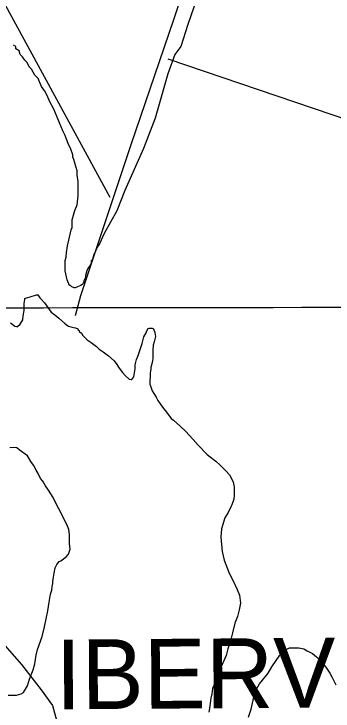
# Model space of a CAD drawing. Extents: x 3329332 to 3367211, y 631066 to 656469.
# Drawn here: x 3334431 to 3335346, y 641354 to 643354 of the extents above; entities that cross this region are included whole.
import ezdxf

# ---------------------------------------------------------------- set-up
doc = ezdxf.new("R2010")
doc.units = 0
for name, color, linetype in [('V-GRID-MAJR', 7, 'Continuous'), ('V-SITE-VEGE', 7, 'Continuous'), ('V-TOPO-GNAM-IDEN', 7, 'Continuous'), ('V-TOPO-SHOR', 7, 'Continuous')]:
    doc.layers.add(name, color=color, linetype=linetype)

msp = doc.modelspace()

# ---------------------------------------------------------------- linework, layer by layer
at = {"layer": 'V-GRID-MAJR'}
msp.add_spline([(3333447.6, 642509.3), (3338709, 642517.4), (3343970.4, 642526.2), (3349231.8, 642535.7), (3354493.2, 642546.1), (3359754.7, 642557.2), (3365016.1, 642569)], degree=3, dxfattribs=at)
at = {"layer": 'V-SITE-VEGE'}
for p, q in [((3334477.9, 642542.3), (3334496.1, 642547.7)), ((3334496.1, 642547.7), (3334499.5, 642547.6)), ((3334499.5, 642547.6), (3334505, 642539.6)), ((3334460.7, 642523.4), (3334462, 642534.6)), ((3334462, 642536.9), (3334464.3, 642538)), ((3334462, 642534.6), (3334462, 642536.9)), ((3334464.3, 642538), (3334477.9, 642542.3)), ((3334505, 642539.6), (3334508.4, 642536.2)), ((3334508.4, 642536.2), (3334518.4, 642524.7)), ((3334460.4, 642503), (3334460.7, 642523.4)), ((3334518.4, 642524.7), (3334538.3, 642498.4)), ((3334456.6, 642476), (3334457.9, 642487.2)), ((3334457.9, 642487.2), (3334460.4, 642503)), ((3334538.3, 642498.4), (3334548.3, 642490.4)), ((3334548.3, 642490.4), (3334559.5, 642481.2)), ((3334421.4, 642467.5), (3334433.7, 642458.2)), ((3334448.5, 642463.6), (3334456.6, 642476)), ((3334559.5, 642481.2), (3334576.2, 642466.2)), ((3334576.2, 642466.2), (3334580.7, 642462.8)), ((3334433.7, 642458.2), (3334438.2, 642457)), ((3334438.2, 642457), (3334441.6, 642457)), ((3334441.6, 642457), (3334448.5, 642463.6)), ((3334580.7, 642462.8), (3334587.4, 642458.1)), ((3334587.4, 642458.1), (3334594.1, 642455.8)), ((3334594.1, 642455.8), (3334602, 642454.5)), ((3334602, 642454.5), (3334607.7, 642453.3)), ((3334607.7, 642453.3), (3334614.4, 642449.8)), ((3334614.4, 642449.8), (3334615.5, 642447.5)), ((3334615.5, 642447.5), (3334617.7, 642445.2)), ((3334812.1, 642444.5), (3334815.6, 642451.2)), ((3334815.6, 642451.2), (3334819, 642452.3)), ((3334819, 642452.3), (3334826.9, 642452.2)), ((3334826.9, 642452.2), (3334831.4, 642449.9)), ((3334831.4, 642449.9), (3334834.6, 642439.6)), ((3334617.7, 642445.2), (3334617.7, 642443)), ((3334617.7, 642443), (3334624.4, 642438.3)), ((3334624.4, 642438.3), (3334628.8, 642431.5)), ((3334628.8, 642431.5), (3334641, 642418.9)), ((3334799.1, 642408.5), (3334803.9, 642427.7)), ((3334803.9, 642427.7), (3334809.7, 642438.9)), ((3334809.7, 642438.9), (3334812.1, 642444.5)), ((3334836.7, 642428.3), (3334833, 642412.5)), ((3334834.6, 642439.6), (3334836.7, 642428.3)), ((3334641, 642418.9), (3334652.2, 642410.8)), ((3334652.2, 642410.8), (3334667.9, 642399.3)), ((3334794.3, 642393.9), (3334799.1, 642408.5)), ((3334833, 642412.5), (3334830.6, 642403.5)), ((3334667.9, 642399.3), (3334675.7, 642392.4)), ((3334675.7, 642392.4), (3334686.8, 642384.3)), ((3334787.2, 642373.7), (3334794.3, 642393.9)), ((3334829.3, 642388.9), (3334828.9, 642365.1)), ((3334830.6, 642403.5), (3334829.3, 642388.9)), ((3334686.8, 642384.3), (3334702.5, 642372.7)), ((3334702.5, 642372.7), (3334718.1, 642358.9)), ((3334782.5, 642362.5), (3334787.2, 642373.7)), ((3334718.1, 642358.9), (3334725.8, 642347.5)), ((3334725.8, 642347.5), (3334732.4, 642337.2)), ((3334778.7, 642335.4), (3334778.9, 642346.7)), ((3334778.9, 642346.7), (3334782.5, 642362.5)), ((3334827.6, 642353.9), (3334824, 642339.2)), ((3334828.9, 642365.1), (3334827.6, 642353.9)), ((3334732.4, 642337.2), (3334742.4, 642324.7)), ((3334775, 642312.9), (3334778.7, 642335.4)), ((3334824, 642335.8), (3334821.5, 642323.4)), ((3334824, 642339.2), (3334824, 642335.8)), ((3334742.4, 642324.7), (3334750.2, 642316.6)), ((3334750.2, 642316.6), (3334761.3, 642306.3)), ((3334761.3, 642306.3), (3334767, 642305.1)), ((3334769.2, 642305), (3334775, 642312.9)), ((3334821.5, 642323.4), (3334821, 642291.8)), ((3334767, 642305.1), (3334769.2, 642305)), ((3334821, 642291.8), (3334823.2, 642283.9)), ((3334823.2, 642283.9), (3334827.5, 642272.5)), ((3334827.5, 642272.5), (3334831.9, 642264.5)), ((3334831.9, 642264.5), (3334838.5, 642254.3)), ((3334838.5, 642254.3), (3334844, 642245.1)), ((3334844, 642245.1), (3334857.3, 642225.7)), ((3334857.3, 642225.7), (3334868.4, 642210.9)), ((3334868.4, 642210.9), (3334881.6, 642192.6)), ((3334881.6, 642192.6), (3334888.4, 642187.9)), ((3334888.4, 642187.9), (3334907.3, 642170.7)), ((3334907.3, 642170.7), (3334922.9, 642156.9)), ((3334922.9, 642156.9), (3334945.1, 642132.8)), ((3334945.1, 642132.8), (3334959.6, 642116.8)), ((3334436.3, 642110.1), (3334419.3, 642109.3)), ((3334439.6, 642109), (3334436.3, 642110.1)), ((3334446.3, 642103.2), (3334439.6, 642109)), ((3334959.6, 642116.8), (3334984, 642090.4)), ((3334469.8, 642085.9), (3334446.3, 642103.2)), ((3334473.1, 642081.3), (3334469.8, 642085.9)), ((3334984, 642090.4), (3334989.6, 642085.8)), ((3334989.6, 642085.8), (3335009.7, 642070.8)), ((3334479.7, 642069.9), (3334473.1, 642081.3)), ((3334487.5, 642059.6), (3334479.7, 642069.9)), ((3335009.7, 642070.8), (3335022, 642059.3)), ((3334495.2, 642044.8), (3334487.5, 642059.6)), ((3335022, 642059.3), (3335039.8, 642042.1)), ((3334500.7, 642035.7), (3334495.2, 642044.8)), ((3334507.2, 642020.9), (3334500.7, 642035.7)), ((3335039.8, 642042.1), (3335048.7, 642031.8)), ((3335048.7, 642031.8), (3335059.7, 642011.3)), ((3334513.9, 642012.9), (3334507.2, 642020.9)), ((3334521.6, 642000.3), (3334513.9, 642012.9)), ((3335059.7, 642011.3), (3335062.8, 641996.6)), ((3334530.5, 641987.8), (3334521.6, 642000.3)), ((3334543.7, 641966.1), (3334530.5, 641987.8)), ((3335062.8, 641996.6), (3335062.5, 641974)), ((3334549.1, 641953.6), (3334543.7, 641966.1)), ((3335062.5, 641974), (3335061.2, 641961.6)), ((3334560.1, 641934.2), (3334549.1, 641953.6)), ((3335055.3, 641945.8), (3335054.1, 641941.3)), ((3335061.2, 641961.6), (3335055.3, 641945.8)), ((3334563.4, 641927.4), (3334560.1, 641934.2)), ((3334575.5, 641903.5), (3334563.4, 641927.4)), ((3335054.1, 641941.3), (3335044.8, 641923.4)), ((3335035.5, 641907.7), (3335025.9, 641876.2)), ((3335044.8, 641923.4), (3335035.5, 641907.7)), ((3334583.2, 641888.7), (3334575.5, 641903.5)), ((3334588.6, 641875), (3334583.2, 641888.7)), ((3334590.6, 641860.3), (3334588.6, 641875)), ((3335025.9, 641876.2), (3335024.5, 641852.5)), ((3334590.2, 641834.3), (3334590.6, 641860.3)), ((3335024.5, 641852.5), (3335028.3, 641811.8)), ((3334592.3, 641818.5), (3334590.2, 641834.3)), ((3334587.5, 641803.8), (3334592.3, 641818.5)), ((3335028.3, 641811.8), (3335033.6, 641786.8)), ((3334565.8, 641785), (3334580.6, 641796)), ((3334580.6, 641796), (3334587.5, 641803.8)), ((3335033.6, 641786.8), (3335047.7, 641749.3)), ((3334549.6, 641764.9), (3334554.3, 641773.8)), ((3334554.3, 641773.8), (3334561.2, 641782.8)), ((3334561.2, 641782.8), (3334565.8, 641785)), ((3334544.7, 641737.8), (3334546, 641749.1)), ((3334546, 641749.1), (3334549.6, 641764.9)), ((3335047.7, 641749.3), (3335058.7, 641728.8)), ((3334542.2, 641725.4), (3334544.7, 641737.8)), ((3335058.7, 641728.8), (3335070.7, 641702.6)), ((3334539.6, 641700.6), (3334540.9, 641710.8)), ((3334540.9, 641710.8), (3334542.2, 641719.8)), ((3334542.2, 641719.8), (3334542.2, 641725.4)), ((3334532.3, 641665.7), (3334536, 641689.4)), ((3334536, 641689.4), (3334539.6, 641700.6)), ((3335070.7, 641702.6), (3335077.3, 641686.7)), ((3335077.3, 641686.7), (3335080.3, 641662.9)), ((3334528.5, 641640.9), (3334532.3, 641665.7)), ((3335080.3, 641662.9), (3335076.6, 641643.8)), ((3334518.8, 641595.8), (3334528.5, 641640.9)), ((3335076.6, 641643.8), (3335071.8, 641624.6)), ((3335071.8, 641624.6), (3335064.7, 641605.5)), ((3334511.6, 641567.7), (3334518.8, 641595.8)), ((3335064.7, 641605.5), (3335057.5, 641578.5)), ((3334498.6, 641530.6), (3334511.6, 641567.7)), ((3335057.5, 641578.5), (3335052.7, 641559.4)), ((3335052.7, 641559.4), (3335044.4, 641532.4)), ((3334494.9, 641513.7), (3334498.6, 641530.6)), ((3335044.4, 641532.4), (3335039.6, 641513.3)), ((3335193.3, 641514.3), (3335209.3, 641529.9)), ((3335209.3, 641529.9), (3335220.7, 641535.3)), ((3335220.7, 641535.3), (3335247.8, 641534.9)), ((3335247.8, 641534.9), (3335262.5, 641532.4)), ((3335262.5, 641532.4), (3335271.4, 641526.7)), ((3335271.4, 641526.7), (3335287.1, 641518.5)), ((3334491.1, 641488.9), (3334494.9, 641513.7)), ((3335039.6, 641513.3), (3335020.8, 641470.6)), ((3335170.2, 641480.7), (3335193.3, 641514.3)), ((3335287.1, 641518.5), (3335298.3, 641509.3)), ((3335298.3, 641509.3), (3335316.1, 641490.9)), ((3334486.4, 641472), (3334491.1, 641488.9)), ((3335316.1, 641490.9), (3335325, 641479.5)), ((3334475.8, 641445.1), (3334486.4, 641472)), ((3335020.8, 641470.6), (3335018.4, 641460.5)), ((3335159.7, 641462.8), (3335170.2, 641480.7)), ((3335325, 641479.5), (3335337.1, 641462.4)), ((3335018.4, 641460.5), (3335006.7, 641433.5)), ((3335143.6, 641442.7), (3335159.7, 641462.8)), ((3335337.1, 641462.4), (3335342.6, 641452.1)), ((3335342.6, 641452.1), (3335353.6, 641429.3)), ((3334458.2, 641406.9), (3334469.8, 641426)), ((3334469.8, 641426), (3334475.8, 641445.1)), ((3335006.7, 641433.5), (3335000.8, 641418.9)), ((3335123.9, 641411.4), (3335135.5, 641431.6)), ((3335135.5, 641431.6), (3335143.6, 641442.7)), ((3334451.4, 641403.6), (3334458.2, 641406.9)), ((3335000.8, 641418.9), (3334998.3, 641403.2)), ((3335119.1, 641393.4), (3335123.9, 641411.4)), ((3334414.1, 641399.7), (3334438.9, 641399.3)), ((3334438.9, 641399.3), (3334451.4, 641403.6)), ((3334995.9, 641390.8), (3334992, 641361.4)), ((3334998.3, 641403.2), (3334995.9, 641390.8)), ((3335110.7, 641359.6), (3335119.1, 641393.4)), ((3334992, 641361.4), (3334989.6, 641350.2)), ((3335103.5, 641336), (3335110.7, 641359.6))]:
    msp.add_line(p, q, dxfattribs=at)
for points in [[(3334964, 643423.3), (3334929.6, 643323.6), (3334909.2, 643259.7), (3334892.7, 643237), (3334872.6, 643181.7), (3334835.7, 643054.9), (3334802.4, 642967.1), (3334749.2, 642846.9), (3334725.9, 642788.4), (3334689.5, 642723.5), (3334676.2, 642694.3), (3334669.6, 642684.6), (3334662.9, 642668.3), (3334659.6, 642661.8), (3334656.2, 642648.8), (3334652.9, 642645.6), (3334652.9, 642639.1), (3334649.6, 642632.6), (3334643, 642622.9), (3334639.7, 642616.4), (3334636.3, 642603.3), (3334636.2, 642596.8), (3334632.9, 642590.3), (3334629.6, 642580.6), (3334626.3, 642577.3), (3334623, 642574.1), (3334613.2, 642570.9), (3334606.6, 642567.7), (3334603.4, 642567.8), (3334596.9, 642571.1), (3334593.7, 642574.4), (3334590.4, 642574.4), (3334584, 642590.7), (3334577.7, 642616.9), (3334577.8, 642629.9), (3334578, 642646.2), (3334581.3, 642656), (3334581.4, 642669), (3334584.8, 642688.6), (3334588.2, 642704.8), (3334595, 642734.1), (3334598.3, 642740.6), (3334598.5, 642763.4), (3334605.2, 642789.5), (3334611.9, 642805.7), (3334615.4, 642831.8)], [(3334615.4, 642831.8), (3334615.7, 642874.1), (3334612.6, 642890.5), (3334612.7, 642903.5), (3334606.4, 642923.1), (3334603.2, 642936.2), (3334600, 642942.7), (3334600.1, 642949.3), (3334593.7, 642968.9), (3334587.3, 642978.7), (3334577.7, 643004.9), (3334571.3, 643018), (3334561.7, 643040.9), (3334555.3, 643057.2), (3334545.7, 643080.1), (3334532.9, 643103.1), (3334526.5, 643119.4), (3334520.1, 643132.5), (3334510.4, 643145.6), (3334504, 643158.7), (3334500.8, 643168.6), (3334491.1, 643178.4), (3334481.5, 643194.8), (3334475, 643201.4), (3334468.6, 643214.5), (3334462.2, 643221), (3334455.7, 643230.9), (3334449.3, 643237.5), (3334446.1, 643247.3), (3334436.3, 643253.9), (3334436.4, 643260.4), (3334429.9, 643263.7)]]:
    msp.add_lwpolyline(points, dxfattribs=at)
at = {"layer": 'V-TOPO-SHOR'}
for p, q in [((3334165.8, 643823.7), (3334705.9, 642827.7)), ((3336991.2, 642505.1), (3334873.1, 643223.6))]:
    msp.add_line(p, q, dxfattribs=at)
for points in [[(3334607.5, 642488.1), (3334623.3, 642545.8), (3334767, 642979.5), (3334889.1, 643337.4), (3335029.2, 643753.1), (3335298.7, 644504.9), (3335446, 644935)], [(3333735.8, 642471.9), (3333960.4, 642118.3), (3334025.6, 642015.5), (3334136, 641889.3), (3334230.2, 641754), (3334364.1, 641588.1), (3334452.8, 641487.1), (3334509, 641415), (3334541.6, 641369.9), (3334556.1, 641317.5), (3334531, 641238)]]:
    msp.add_lwpolyline(points, dxfattribs=at)

# ---------------------------------------------------------------- texts
at = {"layer": 'V-TOPO-GNAM-IDEN'}
msp.add_text('IBERVILLE', height=200, rotation=0.3915, dxfattribs=at).set_placement((3334550.9, 641358.7))

doc.saveas('drawing.dxf')
